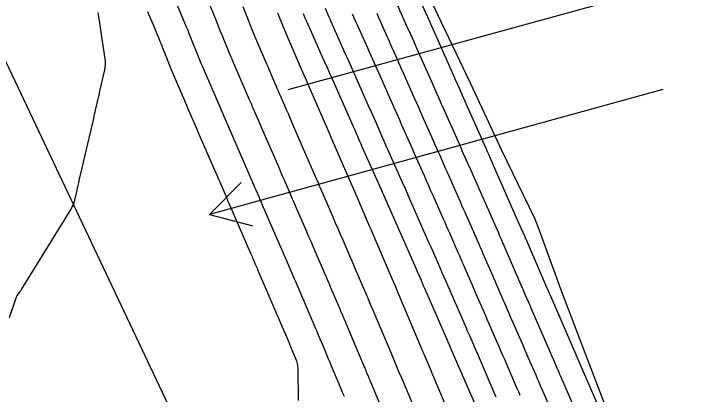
# Model space of a CAD drawing. Extents: x 954385 to 988206, y 1868364 to 1924553.
# Drawn here: x 955170.6 to 955263.4, y 1923728.3 to 1923779 of the extents above; entities that cross this region are included whole.
import ezdxf

# ---------------------------------------------------------------- set-up
doc = ezdxf.new("R2010")
doc.units = 0
for name, color, linetype in [('Default', 7, 'Continuous'), ('Ex_Major Contours', 7, 'Continuous'), ('Ex_Minor Contours', 7, 'Continuous'), ('Perimeter', 7, 'Continuous'), ('Slopes', 7, 'Continuous')]:
    doc.layers.add(name, color=color, linetype=linetype)

msp = doc.modelspace()

# ---------------------------------------------------------------- linework, layer by layer
at = {"layer": 'Default'}
msp.add_line((955248.563, 1923605.699), (955113.715, 1923890.377), dxfattribs=at)
at = {"layer": 'Ex_Major Contours'}
for points in [[(955195.3, 1923783.503), (955197.32, 1923778.645), (955197.328, 1923778.626), (955197.335, 1923778.607), (955197.343, 1923778.587), (955197.351, 1923778.568), (955198.093, 1923776.711), (955198.188, 1923776.472), (955198.283, 1923776.234), (955198.378, 1923775.996), (955198.473, 1923775.758), (955199.127, 1923774.118), (955199.141, 1923774.082), (955199.156, 1923774.047), (955199.17, 1923774.012), (955199.185, 1923773.977), (955199.501, 1923773.248), (955199.616, 1923772.982), (955199.732, 1923772.716), (955201.951, 1923767.589), (955202.073, 1923767.306), (955202.196, 1923767.023), (955202.318, 1923766.74), (955202.441, 1923766.457), (955203.053, 1923765.042), (955203.421, 1923764.194), (955205.791, 1923758.723), (955205.982, 1923758.282), (955206.173, 1923757.841), (955206.364, 1923757.4), (955206.555, 1923756.959), (955207.319, 1923755.196), (955207.51, 1923754.756), (955207.701, 1923754.315), (955207.892, 1923753.874), (955208.083, 1923753.433), (955209.589, 1923749.955), (955209.869, 1923749.308), (955210.149, 1923748.66), (955210.428, 1923748.012), (955210.707, 1923747.364), (955211.947, 1923744.477), (955212.162, 1923743.976), (955212.377, 1923743.475), (955212.593, 1923742.973), (955212.808, 1923742.472), (955214.024, 1923739.641), (955214.061, 1923739.553), (955214.099, 1923739.465), (955214.136, 1923739.377), (955214.173, 1923739.289), (955214.353, 1923738.861), (955214.374, 1923738.811), (955214.395, 1923738.761), (955214.417, 1923738.71), (955214.438, 1923738.66), (955214.523, 1923738.459), (955214.565, 1923738.358), (955214.607, 1923738.258), (955217.282, 1923731.906), (955217.352, 1923731.739), (955217.422, 1923731.573), (955217.493, 1923731.406), (955217.563, 1923731.24), (955217.843, 1923730.574), (955217.913, 1923730.407), (955217.984, 1923730.241), (955218.054, 1923730.074), (955218.124, 1923729.908), (955219.381, 1923726.921)], [(955215.703, 1923779.011), (955215.879, 1923778.615), (955216.054, 1923778.219), (955216.23, 1923777.823), (955216.405, 1923777.427), (955217.326, 1923775.347), (955217.538, 1923774.869), (955217.75, 1923774.39), (955217.962, 1923773.912), (955218.174, 1923773.433), (955219.576, 1923770.27), (955219.799, 1923769.767), (955220.021, 1923769.265), (955220.244, 1923768.762), (955220.467, 1923768.26), (955221.369, 1923766.224), (955221.586, 1923765.734), (955221.803, 1923765.245), (955222.02, 1923764.756), (955222.236, 1923764.266), (955223.104, 1923762.309), (955223.32, 1923761.819), (955223.537, 1923761.33), (955223.754, 1923760.841), (955223.971, 1923760.351), (955225.276, 1923757.407), (955225.565, 1923756.753), (955225.855, 1923756.099), (955226.143, 1923755.445), (955226.432, 1923754.79), (955227.812, 1923751.655), (955228.02, 1923751.184), (955228.227, 1923750.713), (955228.435, 1923750.242), (955228.642, 1923749.771), (955229.838, 1923747.056), (955229.863, 1923747), (955229.887, 1923746.944), (955229.911, 1923746.889), (955229.936, 1923746.833), (955230.032, 1923746.61), (955230.081, 1923746.498), (955230.129, 1923746.387), (955230.294, 1923746.007), (955230.33, 1923745.925), (955230.366, 1923745.843), (955230.401, 1923745.762), (955230.437, 1923745.68), (955231.459, 1923743.323), (955231.642, 1923742.903), (955231.824, 1923742.483), (955232.006, 1923742.063), (955232.188, 1923741.643), (955233.457, 1923738.722), (955233.664, 1923738.244), (955233.872, 1923737.767), (955234.079, 1923737.289), (955234.286, 1923736.811), (955235.116, 1923734.899), (955235.323, 1923734.421), (955235.531, 1923733.943), (955235.738, 1923733.466), (955235.945, 1923732.988), (955237.441, 1923729.541), (955237.648, 1923729.064), (955237.855, 1923728.588), (955238.061, 1923728.111)]]:
    msp.add_lwpolyline(points, dxfattribs=at)
at = {"layer": 'Ex_Minor Contours'}
for points in [[(955222.799, 1923785.204), (955225.609, 1923778.866), (955225.664, 1923778.742), (955225.719, 1923778.617), (955225.857, 1923778.306), (955225.94, 1923778.119), (955226.18, 1923777.576), (955226.254, 1923777.409), (955229.023, 1923771.162), (955229.48, 1923770.13), (955229.937, 1923769.098), (955230.395, 1923768.066), (955230.852, 1923767.034), (955233.497, 1923761.063), (955233.595, 1923760.841), (955233.694, 1923760.619), (955233.891, 1923760.175), (955233.94, 1923760.063), (955233.989, 1923759.952), (955234.038, 1923759.841), (955234.087, 1923759.73), (955234.342, 1923759.152), (955234.493, 1923758.809), (955237.914, 1923751.041), (955237.968, 1923750.919), (955238.021, 1923750.798), (955238.074, 1923750.676), (955238.127, 1923750.554), (955238.431, 1923749.854), (955238.459, 1923749.791), (955238.506, 1923749.681), (955238.513, 1923749.665), (955241.619, 1923742.507), (955241.696, 1923742.329), (955241.773, 1923742.152), (955241.928, 1923741.796), (955242.005, 1923741.619), (955242.082, 1923741.441), (955245.653, 1923733.21), (955245.787, 1923732.902), (955245.954, 1923732.517), (955246.055, 1923732.286), (955249.748, 1923723.776)], [(955190.927, 1923783.613), (955193.562, 1923777.278), (955193.641, 1923777.086), (955193.72, 1923776.894), (955193.798, 1923776.702), (955193.875, 1923776.509), (955194.585, 1923774.73), (955194.627, 1923774.626), (955194.668, 1923774.522), (955194.71, 1923774.418), (955194.751, 1923774.314), (955195.51, 1923772.411), (955195.534, 1923772.35), (955195.541, 1923772.335), (955195.547, 1923772.32), (955195.623, 1923772.145), (955195.658, 1923772.064), (955198.469, 1923765.571), (955198.525, 1923765.441), (955198.582, 1923765.311), (955198.638, 1923765.181), (955198.694, 1923765.05), (955198.976, 1923764.4), (955199.145, 1923764.01), (955202.34, 1923756.635), (955202.45, 1923756.382), (955202.559, 1923756.129), (955202.668, 1923755.877), (955202.778, 1923755.624), (955203.215, 1923754.614), (955203.324, 1923754.361), (955203.434, 1923754.108), (955203.543, 1923753.856), (955203.652, 1923753.603), (955206.209, 1923747.702), (955206.372, 1923747.325), (955206.535, 1923746.948), (955206.697, 1923746.571), (955206.859, 1923746.193), (955207.507, 1923744.684), (955207.67, 1923744.306), (955207.832, 1923743.929), (955207.994, 1923743.551), (955208.156, 1923743.174), (955210.436, 1923737.863), (955210.46, 1923737.808), (955210.484, 1923737.753), (955210.507, 1923737.697), (955210.531, 1923737.642), (955210.625, 1923737.42), (955210.648, 1923737.365), (955210.672, 1923737.309), (955210.695, 1923737.254), (955210.719, 1923737.198), (955210.881, 1923736.812), (955210.916, 1923736.729), (955210.951, 1923736.646), (955210.985, 1923736.564), (955211.02, 1923736.481), (955212.113, 1923733.885), (955212.307, 1923733.425), (955212.501, 1923732.965), (955212.695, 1923732.505), (955212.889, 1923732.045), (955213.902, 1923729.638), (955214.136, 1923729.083), (955214.369, 1923728.528), (955214.603, 1923727.974)], [(955246.141, 1923724.556), (955243.515, 1923730.607), (955243.396, 1923730.881), (955243.277, 1923731.156), (955243.158, 1923731.43), (955243.038, 1923731.705), (955242.562, 1923732.803), (955242.324, 1923733.352), (955242.086, 1923733.901), (955239.516, 1923739.823), (955239.405, 1923740.079), (955239.294, 1923740.335), (955239.183, 1923740.59), (955239.072, 1923740.846), (955238.628, 1923741.869), (955238.516, 1923742.125), (955238.405, 1923742.381), (955238.294, 1923742.636), (955238.183, 1923742.892), (955235.821, 1923748.337), (955235.788, 1923748.412), (955235.755, 1923748.488), (955235.673, 1923748.676), (955235.624, 1923748.79), (955235.397, 1923749.313), (955235.353, 1923749.413), (955235.31, 1923749.513), (955235.266, 1923749.613), (955235.222, 1923749.713), (955232.602, 1923755.661), (955232.47, 1923755.962), (955232.337, 1923756.263), (955232.205, 1923756.563), (955232.072, 1923756.864), (955231.535, 1923758.083), (955231.407, 1923758.376), (955231.278, 1923758.668), (955231.148, 1923758.96), (955231.019, 1923759.252), (955230.501, 1923760.42), (955230.372, 1923760.712), (955230.243, 1923761.004), (955230.113, 1923761.296), (955229.984, 1923761.588), (955227.98, 1923766.111), (955227.603, 1923766.962), (955227.226, 1923767.813), (955226.849, 1923768.665), (955226.472, 1923769.516), (955224.366, 1923774.267), (955224.127, 1923774.806), (955223.889, 1923775.344), (955223.351, 1923776.557), (955223.262, 1923776.758), (955223.173, 1923776.959), (955223.084, 1923777.16), (955222.995, 1923777.361), (955222.639, 1923778.165), (955222.55, 1923778.366), (955222.461, 1923778.568), (955222.372, 1923778.769), (955222.282, 1923778.97), (955220.125, 1923783.834)], [(955188.393, 1923779.304), (955188.564, 1923778.892), (955188.736, 1923778.48), (955188.907, 1923778.068), (955189.078, 1923777.656), (955189.97, 1923775.512), (955190.038, 1923775.347), (955190.106, 1923775.182), (955190.172, 1923775.017), (955190.239, 1923774.852), (955190.53, 1923774.121), (955190.582, 1923773.99), (955190.635, 1923773.859), (955190.687, 1923773.728), (955190.739, 1923773.597), (955190.961, 1923773.041), (955191.007, 1923772.926), (955191.054, 1923772.81), (955191.1, 1923772.694), (955191.146, 1923772.578), (955191.331, 1923772.115), (955191.377, 1923771.999), (955191.423, 1923771.883), (955191.469, 1923771.768), (955191.515, 1923771.652), (955191.799, 1923770.937), (955191.862, 1923770.779), (955191.926, 1923770.622), (955191.992, 1923770.466), (955192.059, 1923770.31), (955193.581, 1923766.799), (955193.72, 1923766.479), (955193.859, 1923766.159), (955193.997, 1923765.839), (955194.136, 1923765.519), (955194.69, 1923764.239), (955194.829, 1923763.919), (955194.967, 1923763.598), (955195.106, 1923763.278), (955195.245, 1923762.958), (955197.617, 1923757.482), (955197.75, 1923757.176), (955197.883, 1923756.87), (955198.015, 1923756.563), (955198.148, 1923756.257), (955198.679, 1923755.031), (955198.812, 1923754.724), (955198.945, 1923754.418), (955199.077, 1923754.111), (955199.21, 1923753.805), (955202.124, 1923747.071), (955202.203, 1923746.887), (955202.283, 1923746.703), (955202.362, 1923746.52), (955202.442, 1923746.336), (955202.76, 1923745.602), (955202.839, 1923745.419), (955202.919, 1923745.235), (955202.998, 1923745.051), (955203.077, 1923744.867), (955206.627, 1923736.598), (955206.723, 1923736.375), (955206.819, 1923736.151), (955206.843, 1923736.095), (955206.867, 1923736.04), (955206.891, 1923735.984), (955206.915, 1923735.928), (955207.318, 1923734.977), (955207.339, 1923734.926), (955208.146, 1923733.01), (955208.265, 1923732.686), (955208.351, 1923732.355), (955208.404, 1923732.017), (955208.425, 1923731.672), (955208.474, 1923727.401)], [(955201.08, 1923779.996), (955201.802, 1923778.186), (955201.85, 1923778.066), (955201.898, 1923777.947), (955201.946, 1923777.827), (955201.993, 1923777.708), (955202.648, 1923776.067), (955202.709, 1923775.914), (955202.772, 1923775.76), (955202.837, 1923775.608), (955202.902, 1923775.456), (955204.261, 1923772.315), (955204.416, 1923771.957), (955204.571, 1923771.599), (955204.726, 1923771.241), (955204.881, 1923770.883), (955205.5, 1923769.451), (955205.655, 1923769.093), (955205.81, 1923768.735), (955205.965, 1923768.377), (955206.12, 1923768.019), (955206.939, 1923766.128), (955207.127, 1923765.693), (955207.316, 1923765.259), (955207.504, 1923764.824), (955207.692, 1923764.39), (955210.796, 1923757.224), (955210.965, 1923756.835), (955211.133, 1923756.447), (955211.301, 1923756.059), (955211.469, 1923755.671), (955213.106, 1923751.891), (955213.435, 1923751.131), (955213.763, 1923750.372), (955214.09, 1923749.612), (955214.417, 1923748.851), (955216.344, 1923744.363), (955216.481, 1923744.045), (955216.618, 1923743.726), (955216.754, 1923743.407), (955216.891, 1923743.089), (955217.625, 1923741.381), (955217.668, 1923741.279), (955217.712, 1923741.177), (955217.755, 1923741.075), (955217.799, 1923740.972), (955218.149, 1923740.142), (955218.194, 1923740.035), (955218.21, 1923739.999), (955220.955, 1923733.483), (955221.277, 1923732.718), (955221.599, 1923731.953), (955221.921, 1923731.188), (955222.243, 1923730.423), (955224.686, 1923724.619)], [(955234.909, 1923727.844), (955232.377, 1923733.678), (955232.134, 1923734.239), (955231.891, 1923734.8), (955231.404, 1923735.922), (955231.282, 1923736.202), (955231.161, 1923736.482), (955231.039, 1923736.763), (955230.917, 1923737.043), (955228.753, 1923742.028), (955228.643, 1923742.281), (955228.533, 1923742.534), (955228.423, 1923742.787), (955228.313, 1923743.04), (955227.745, 1923744.351), (955227.699, 1923744.455), (955227.654, 1923744.559), (955227.609, 1923744.663), (955227.564, 1923744.767), (955227.322, 1923745.323), (955227.278, 1923745.424), (955227.205, 1923745.592), (955227.19, 1923745.626), (955227.176, 1923745.66), (955227.161, 1923745.694), (955227.146, 1923745.727), (955226.423, 1923747.369), (955226.298, 1923747.654), (955226.172, 1923747.939), (955226.047, 1923748.223), (955225.921, 1923748.508), (955223.88, 1923753.144), (955223.512, 1923753.979), (955223.143, 1923754.815), (955222.774, 1923755.65), (955222.404, 1923756.484), (955220.458, 1923760.876), (955220.321, 1923761.185), (955220.184, 1923761.493), (955220.048, 1923761.802), (955219.911, 1923762.11), (955219.365, 1923763.344), (955219.228, 1923763.652), (955219.091, 1923763.961), (955218.955, 1923764.269), (955218.818, 1923764.578), (955218.249, 1923765.861), (955218.109, 1923766.178), (955217.968, 1923766.495), (955217.828, 1923766.811), (955217.688, 1923767.128), (955215.586, 1923771.871), (955215.312, 1923772.488), (955215.039, 1923773.106), (955214.765, 1923773.723), (955214.492, 1923774.341), (955213.079, 1923777.53), (955212.965, 1923777.788), (955212.851, 1923778.045), (955212.737, 1923778.302), (955212.623, 1923778.559), (955212.106, 1923779.726)], [(955169.972, 1923738.456), (955170.885, 1923741.083), (955170.893, 1923741.108), (955170.902, 1923741.135), (955170.909, 1923741.161), (955170.917, 1923741.187), (955170.956, 1923741.333), (955170.958, 1923741.339), (955170.961, 1923741.345), (955170.964, 1923741.351), (955170.968, 1923741.357), (955170.99, 1923741.387), (955170.993, 1923741.389), (955170.996, 1923741.391), (955171.006, 1923741.397), (955171.006, 1923741.399), (955171.35, 1923741.874), (955171.406, 1923741.954), (955171.461, 1923742.035), (955171.515, 1923742.117), (955171.567, 1923742.199), (955178.198, 1923752.943), (955178.36, 1923753.232), (955178.497, 1923753.53), (955178.609, 1923753.839), (955178.696, 1923754.158), (955178.995, 1923755.455), (955179.07, 1923755.779), (955179.144, 1923756.103), (955179.219, 1923756.428), (955179.294, 1923756.752), (955181.209, 1923765.054), (955181.273, 1923765.331), (955181.337, 1923765.607), (955181.4, 1923765.884), (955181.463, 1923766.16), (955181.802, 1923767.643), (955181.882, 1923767.995), (955181.963, 1923768.347), (955181.983, 1923768.435), (955182.003, 1923768.523), (955182.023, 1923768.611), (955182.043, 1923768.699), (955182.682, 1923771.523), (955182.71, 1923771.648), (955182.714, 1923771.666), (955182.717, 1923771.684), (955182.72, 1923771.702), (955182.722, 1923771.72), (955182.79, 1923772.392), (955182.796, 1923772.471), (955182.796, 1923772.549), (955182.792, 1923772.627), (955182.783, 1923772.706), (955182.202, 1923776.579), (955182.158, 1923776.869), (955182.115, 1923777.159), (955182.071, 1923777.449), (955182.028, 1923777.738), (955181.854, 1923778.897), (955181.809, 1923779.187)], [(955205.715, 1923779.152), (955206.37, 1923777.511), (955206.377, 1923777.492), (955206.385, 1923777.472), (955206.394, 1923777.453), (955206.402, 1923777.433), (955206.615, 1923776.942), (955206.672, 1923776.809), (955208.723, 1923772.071), (955209.074, 1923771.259), (955209.425, 1923770.447), (955209.777, 1923769.635), (955210.128, 1923768.823), (955212.698, 1923762.89), (955212.839, 1923762.566), (955212.979, 1923762.241), (955216.475, 1923754.171), (955216.656, 1923753.754), (955216.837, 1923753.336), (955217.198, 1923752.502), (955217.288, 1923752.293), (955217.379, 1923752.084), (955217.469, 1923751.875), (955217.558, 1923751.666), (955217.967, 1923750.714), (955218.163, 1923750.258), (955218.359, 1923749.801), (955221.299, 1923742.955), (955221.313, 1923742.922), (955221.327, 1923742.889), (955221.341, 1923742.857), (955221.355, 1923742.824), (955221.705, 1923741.994), (955221.75, 1923741.889), (955221.794, 1923741.783), (955221.839, 1923741.678), (955221.883, 1923741.572), (955224.978, 1923734.227), (955225.096, 1923733.947), (955225.214, 1923733.666), (955225.332, 1923733.385), (955225.451, 1923733.104), (955226.108, 1923731.542), (955226.257, 1923731.189), (955226.406, 1923730.835), (955226.555, 1923730.481), (955226.704, 1923730.127), (955230.161, 1923721.913)], [(955209.128, 1923779.058), (955209.179, 1923778.938), (955209.229, 1923778.819), (955209.281, 1923778.7), (955209.333, 1923778.582), (955209.543, 1923778.108), (955209.596, 1923777.989), (955209.648, 1923777.871), (955209.701, 1923777.752), (955209.753, 1923777.634), (955211.658, 1923773.334), (955211.992, 1923772.578), (955212.327, 1923771.821), (955212.662, 1923771.065), (955212.997, 1923770.309), (955215.799, 1923763.986), (955215.973, 1923763.593), (955216.267, 1923762.931), (955216.38, 1923762.676), (955216.493, 1923762.421), (955216.719, 1923761.911), (955216.832, 1923761.656), (955216.945, 1923761.401), (955219.532, 1923755.562), (955219.982, 1923754.546), (955220.432, 1923753.53), (955220.88, 1923752.514), (955221.328, 1923751.497), (955224.03, 1923745.361), (955224.161, 1923745.065), (955224.454, 1923744.399), (955224.469, 1923744.364), (955224.515, 1923744.259), (955224.868, 1923743.447), (955224.906, 1923743.361), (955224.943, 1923743.275), (955224.98, 1923743.189), (955225.018, 1923743.102), (955225.167, 1923742.758), (955225.242, 1923742.586), (955225.317, 1923742.413), (955228.378, 1923735.364), (955228.45, 1923735.198), (955228.522, 1923735.032), (955228.738, 1923734.535), (955228.81, 1923734.369), (955232.377, 1923726.147)], [(955218.956, 1923779.073), (955219.107, 1923778.733), (955219.258, 1923778.393), (955219.408, 1923778.054), (955219.559, 1923777.714), (955220.161, 1923776.354), (955220.311, 1923776.014), (955220.462, 1923775.675), (955220.612, 1923775.335), (955220.763, 1923774.995), (955221.671, 1923772.945), (955221.873, 1923772.49), (955222.074, 1923772.035), (955222.276, 1923771.58), (955222.477, 1923771.126), (955223.92, 1923767.87), (955224.217, 1923767.199), (955224.514, 1923766.529), (955224.811, 1923765.859), (955225.108, 1923765.189), (955226.471, 1923762.113), (955226.68, 1923761.64), (955226.89, 1923761.167), (955227.1, 1923760.694), (955227.309, 1923760.221), (955228.147, 1923758.33), (955228.357, 1923757.857), (955228.566, 1923757.383), (955228.775, 1923756.91), (955228.984, 1923756.437), (955229.853, 1923754.462), (955230.068, 1923753.975), (955230.282, 1923753.488), (955230.497, 1923753.001), (955230.711, 1923752.514), (955232.53, 1923748.384), (955232.564, 1923748.306), (955232.598, 1923748.229), (955232.632, 1923748.151), (955232.666, 1923748.073), (955232.817, 1923747.726), (955232.869, 1923747.606), (955232.921, 1923747.487), (955233.025, 1923747.247), (955233.077, 1923747.128), (955233.129, 1923747.008), (955234.748, 1923743.277), (955234.931, 1923742.854), (955235.115, 1923742.432), (955235.298, 1923742.009), (955235.482, 1923741.586), (955236.216, 1923739.896), (955236.399, 1923739.473), (955236.583, 1923739.051), (955236.766, 1923738.628), (955236.95, 1923738.205), (955238.518, 1923734.592), (955238.722, 1923734.12), (955238.927, 1923733.648), (955239.132, 1923733.176), (955239.337, 1923732.704), (955240.156, 1923730.816), (955240.361, 1923730.344), (955240.566, 1923729.872), (955240.77, 1923729.4), (955240.975, 1923728.928), (955242.534, 1923725.335)]]:
    msp.add_lwpolyline(points, dxfattribs=at)
at = {"layer": 'Perimeter'}
msp.add_lwpolyline([(955104.005, 1923782.819), (955192.008, 1923824.505), (955192.062, 1923824.519), (955206.476, 1923824.376), (955210.91, 1923815.411), (955214.879, 1923806.226), (955218.944, 1923797.086), (955222.011, 1923790.296), (955222.998, 1923787.942), (955223.908, 1923785.772), (955227.102, 1923778.82), (955231.418, 1923769.799), (955235.654, 1923760.741), (955240.017, 1923751.743), (955240.43, 1923750.611), (955243.447, 1923742.302), (955247.045, 1923732.941), (955250.646, 1923723.582)], dxfattribs=at)
at = {"layer": 'Slopes'}
for points in [[(955207.131, 1923768.928), (955310.513, 1923797.351), (955306.298, 1923793.081), (955310.513, 1923797.351), (955304.708, 1923798.866)], [(955257.131, 1923768.928), (955196.647, 1923752.213), (955200.856, 1923756.489), (955196.647, 1923752.213), (955202.455, 1923750.705)]]:
    msp.add_lwpolyline(points, dxfattribs=at)

doc.saveas('drawing.dxf')
